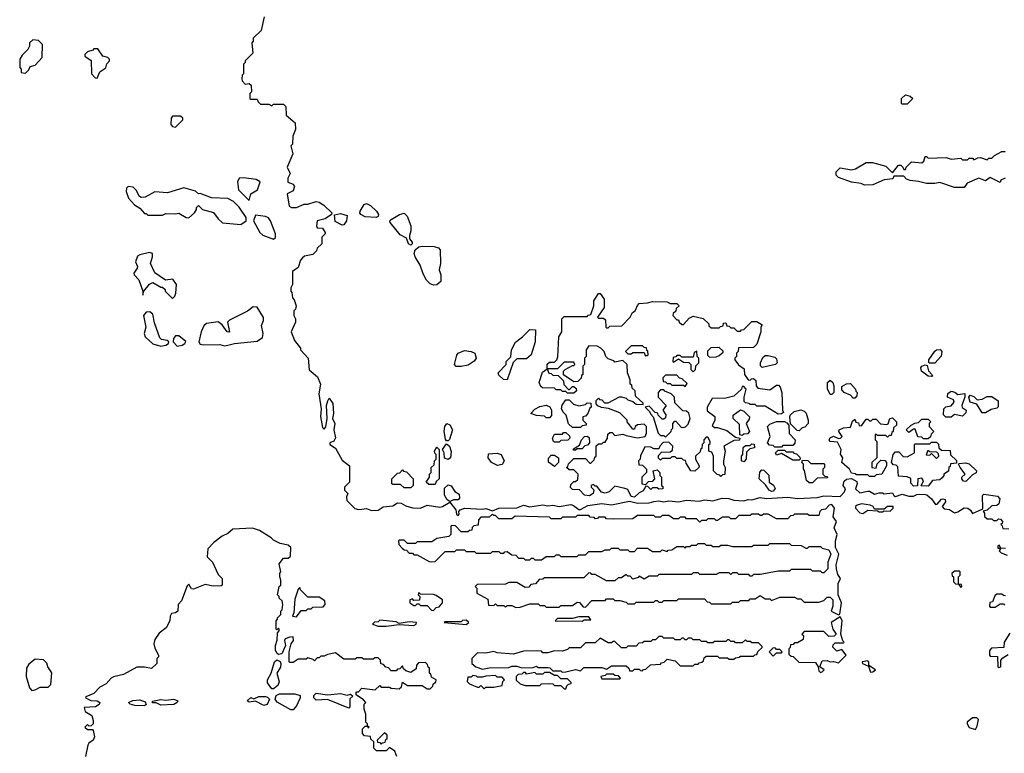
# Model space of a CAD drawing. Extents: x 2386423 to 2568864, y 578392 to 761999.
# Tile 283 of 454: x 2457910 to 2463941, y 735904 to 740397. Entities that reach past the tile are written whole.
import ezdxf

# ---------------------------------------------------------------- set-up
doc = ezdxf.new("R2010")
doc.units = 0

msp = doc.modelspace()

# ---------------------------------------------------------------- linework, layer by layer
at = {"layer": '0CON05XD'}
for points in [[(2459407.5, 740415), (2459388.3, 740331.7), (2459340, 740285), (2459340, 740265), (2459332.5, 740255), (2459337, 740193), (2459290, 740145), (2459290, 740135), (2459280, 740125), (2459280, 740065), (2459273, 740057), (2459270, 740035), (2459273, 740023), (2459291.7, 740001.7), (2459315, 740007.5), (2459327, 739997), (2459330, 739955), (2459320, 739945), (2459320, 739915), (2459325, 739910), (2459365, 739910), (2459370, 739895), (2459385, 739880), (2459435, 739880), (2459455, 739870), (2459465, 739880), (2459525, 739880), (2459540, 739865), (2459543, 739813), (2459597.5, 739765), (2459600, 739725), (2459582.5, 739685), (2459580, 739635), (2459570, 739625), (2459582.5, 739575), (2459547.5, 739495), (2459567.5, 739455), (2459553, 739427), (2459553, 739403), (2459585, 739390), (2459592.5, 739375), (2459585, 739350), (2459548.3, 739331.7), (2459560, 739255), (2459575, 739247.5), (2459605, 739247.5), (2459653, 739267), (2459675, 739267.5), (2459726.4, 739283.6), (2459745, 739280), (2459772.5, 739262.5), (2459821.2, 739215), (2459820, 739205), (2459781.7, 739178.3), (2459731.2, 739165), (2459727.5, 739135), (2459731.7, 739121.7), (2459765, 739120), (2459780, 739095), (2459780, 739085), (2459760, 739065), (2459760, 739025), (2459731.7, 738998.3), (2459728.3, 738981.7), (2459705, 738960), (2459655, 738950), (2459641.7, 738938.3), (2459630, 738925), (2459615, 738880), (2459580, 738855), (2459580, 738775), (2459570, 738755), (2459570, 738735), (2459577, 738727), (2459580, 738695), (2459591.7, 738681.7), (2459602.5, 738645), (2459600, 738625), (2459590, 738615), (2459590, 738585), (2459600, 738565), (2459600, 738545), (2459572.5, 738485), (2459593, 738433), (2459630, 738385), (2459630, 738375), (2459677.5, 738325), (2459683, 738253), (2459735, 738210), (2459752.5, 738165), (2459742.5, 738105), (2459757.5, 738015), (2459753, 737967), (2459765, 737900), (2459775, 737890), (2459785.9, 737904.1), (2459793.3, 737955), (2459790, 738035), (2459796.4, 738063.6), (2459805, 738080), (2459827.1, 738047.1), (2459832.5, 737985), (2459826.2, 737955), (2459840, 737925), (2459834, 737885), (2459843.9, 737836.1), (2459833.8, 737816.2), (2459810, 737805), (2459810, 737795), (2459845, 737772.5), (2459885, 737700), (2459930, 737665), (2459930, 737565), (2459900, 737535), (2459900, 737515), (2459920, 737495), (2459912.5, 737475), (2459913, 737453), (2459963, 737403), (2459985, 737396.7), (2460005, 737398.8), (2460033.9, 737403.9), (2460065, 737392), (2460106.1, 737393.9), (2460136.4, 737413.6), (2460195, 737420), (2460225, 737437.5), (2460247, 737437), (2460275, 737420), (2460315, 737407.5), (2460365, 737406.7), (2460406.1, 737423.9), (2460482.3, 737412.3), (2460500, 737415), (2460545, 737442.5), (2460582, 737395), (2460585, 737370), (2460595, 737360), (2460601.7, 737368.3), (2460600, 737385), (2460608, 737395), (2460633.5, 737406.5), (2460745, 737400), (2460765, 737404.3), (2460805, 737390), (2460843.7, 737406.3), (2460955, 737407.5), (2460995, 737423.3), (2461035, 737414.3), (2461115, 737426.9), (2461145, 737420), (2461175, 737424.4), (2461215, 737416), (2461285, 737427.8), (2461302.5, 737422.5), (2461335, 737397.5), (2461345, 737397.5), (2461388.8, 737421.2), (2461475, 737433.5), (2461535, 737426), (2461645, 737448.6), (2461695, 737436), (2461765, 737437.5), (2461795, 737445.7), (2461825, 737450), (2461855, 737444.3), (2461885, 737450.6), (2461945, 737444.4), (2461995, 737454.4), (2462071.7, 737448.3), (2462105, 737457.5), (2462155, 737450.8), (2462212.9, 737467.1), (2462254.3, 737464.3), (2462285, 737454), (2462345, 737451.2), (2462371.2, 737458.8), (2462395, 737456.2), (2462445, 737471.9), (2462485, 737464.3), (2462615, 737472.9), (2462675, 737465.8), (2462795, 737471.4), (2462835, 737481.9), (2462935, 737477.5), (2462962.5, 737505), (2462967.5, 737525), (2462953.3, 737545), (2462958.8, 737571.2), (2462975, 737583.3), (2463005, 737587.5), (2463038.3, 737568.3), (2463040, 737555), (2463030, 737525), (2463055, 737500), (2463105, 737510), (2463115, 737510), (2463145, 737491.2), (2463175, 737500), (2463195, 737500), (2463205, 737493.8), (2463255, 737500), (2463265, 737482.5), (2463275, 737477.5), (2463315, 737492.5), (2463355, 737480), (2463385, 737480), (2463405, 737490), (2463450.7, 737490.7), (2463466.7, 737486.7), (2463495, 737463.3), (2463518.3, 737428.3), (2463529.3, 737430.7), (2463555, 737460), (2463565, 737463.8), (2463579.3, 737459.3), (2463580, 737445)], [(2457945, 740070), (2457965, 740090), (2457975, 740110), (2458005, 740120), (2458047.5, 740165), (2458050, 740245), (2458025, 740270), (2457990, 740275), (2457970, 740255), (2457970, 740235), (2457960, 740215), (2457925, 740180), (2457910, 740155), (2457910, 740105), (2457920, 740095), (2457920, 740075), (2457945, 740070)], [(2458385, 740040), (2458401.7, 740078.3), (2458437, 740103), (2458443, 740127), (2458460, 740145), (2458460, 740155), (2458450, 740165), (2458420, 740175), (2458388.3, 740218.3), (2458365, 740220), (2458358.3, 740211.7), (2458325, 740200), (2458310, 740185), (2458310, 740175), (2458347, 740147), (2458350, 740065), (2458371.7, 740041.7), (2458385, 740040)], [(2463345, 739880), (2463315, 739880), (2463310, 739885), (2463310, 739915), (2463335, 739937.5), (2463365, 739930), (2463380, 739915), (2463345, 739880)], [(2458865, 739740), (2458910, 739785), (2458910, 739795), (2458895, 739807.5), (2458845, 739807.5), (2458837.5, 739795), (2458836.7, 739755), (2458845, 739742.5), (2458865, 739740)], [(2463695, 739370), (2463635, 739370), (2463545, 739400), (2463515, 739393.3), (2463463.6, 739393.6), (2463415, 739407.5), (2463365, 739412.5), (2463341.7, 739421.7), (2463325, 739440), (2463265, 739440), (2463257, 739423), (2463205, 739416.7), (2463135, 739386.2), (2463085, 739383.3), (2463063.9, 739393.9), (2463005, 739403.3), (2462925, 739430), (2462910, 739445), (2462910, 739465), (2462935, 739490), (2463005, 739477.5), (2463030, 739485), (2463095, 739522.5), (2463133, 739523), (2463215, 739500), (2463255, 739460), (2463293, 739507), (2463307, 739507), (2463320, 739495), (2463325, 739480), (2463335, 739480), (2463340, 739495), (2463373, 739527), (2463435, 739520), (2463448.3, 739531.7), (2463455, 739560), (2463465, 739560), (2463475, 739550), (2463585, 739552.5), (2463615, 739542.5), (2463675, 739550), (2463685, 739540), (2463715, 739540), (2463725, 739550), (2463745, 739550), (2463755, 739540), (2463778.3, 739551.7), (2463795, 739552.5), (2463835, 739540), (2463845, 739550), (2463865, 739550), (2463880, 739565), (2463925, 739590), (2463945, 739590)], [(2459315, 739290), (2459325, 739330), (2459367.5, 739355), (2459382.5, 739405), (2459358.3, 739418.3), (2459281.7, 739428.3), (2459254.1, 739425.9), (2459243.8, 739405), (2459250, 739355), (2459315, 739290)], [(2463945, 739427.5), (2463920, 739415), (2463915, 739400), (2463855, 739430), (2463825, 739410), (2463785, 739426.7), (2463775, 739423.3), (2463713, 739397), (2463695, 739370)], [(2459265, 739142.5), (2459297.5, 739165), (2459297, 739187), (2459255, 739250), (2459220, 739285), (2459185, 739302.5), (2459085, 739306.2), (2459015, 739332.5), (2459005, 739330), (2458987, 739347), (2458915, 739367.5), (2458815, 739336.7), (2458737, 739343), (2458678.8, 739311.2), (2458655, 739308.8), (2458644, 739314), (2458624.1, 739354.1), (2458605, 739371.2), (2458575, 739376.2), (2458563.3, 739365), (2458561.2, 739345), (2458576.7, 739305), (2458614, 739264), (2458645, 739242.5), (2458675, 739210), (2458685, 739210), (2458695, 739200), (2458785, 739200), (2458805, 739210), (2458865, 739207.5), (2458885, 739212.5), (2458930, 739185), (2458945, 739183.3), (2458980, 739215), (2458992.5, 739235), (2458993, 739247), (2459005, 739260), (2459030, 739235), (2459097.5, 739217.5), (2459125, 739177.5), (2459153, 739153), (2459265, 739142.5)], [(2460094.2, 739185.8), (2460025, 739189.5), (2460000, 739205), (2459993.8, 739215), (2459995.8, 739225), (2460020, 739265), (2460035, 739272), (2460059.3, 739259.3), (2460095.8, 739225), (2460107.5, 739205), (2460105, 739191.2), (2460094.2, 739185.8)], [(2459465, 739053.3), (2459477, 739063), (2459476.2, 739085), (2459446.1, 739166.1), (2459433, 739183), (2459415, 739192.5), (2459355, 739200), (2459342.5, 739165), (2459380, 739095), (2459398.3, 739078.3), (2459465, 739053.3)], [(2459885, 739140), (2459841.3, 739161.3), (2459838.3, 739201.7), (2459875, 739209.5), (2459915, 739198), (2459911.8, 739165), (2459895, 739142), (2459885, 739140)], [(2460305, 739016.7), (2460291.2, 739025), (2460279.5, 739059.5), (2460239.6, 739079.6), (2460178.8, 739155), (2460177.5, 739165), (2460186.2, 739173.8), (2460236.1, 739203.9), (2460265, 739212.5), (2460283.6, 739193.6), (2460306.7, 739135), (2460306.7, 739105), (2460296.7, 739075), (2460297.5, 739055), (2460313.3, 739035), (2460313.3, 739025), (2460305, 739016.7)], [(2460445, 738771.1), (2460425, 738780), (2460401.9, 738801.9), (2460380.5, 738840.5), (2460363.5, 738895), (2460331.5, 738945), (2460326.7, 738965), (2460332.4, 738987.6), (2460355, 739006.2), (2460375, 739011.2), (2460448.3, 739008.3), (2460475, 739000), (2460485, 738987.5), (2460487.5, 738905), (2460478.8, 738865), (2460490, 738835), (2460489.2, 738795), (2460465, 738774.4), (2460445, 738771.1)], [(2458845, 738690), (2458860, 738705), (2458867, 738723), (2458870, 738775), (2458848.3, 738808.3), (2458803, 738803), (2458737, 738847), (2458711.2, 738905), (2458723.8, 738945), (2458722.5, 738965), (2458705, 738971.2), (2458645, 738957.1), (2458631.4, 738948.6), (2458618.6, 738915), (2458632.2, 738885), (2458630.5, 738875), (2458610, 738845), (2458610.8, 738835), (2458640.4, 738805), (2458663.3, 738735), (2458665, 738710), (2458670, 738735), (2458705, 738777.5), (2458725, 738787.5), (2458775, 738760), (2458785, 738760), (2458800, 738745), (2458800, 738735), (2458845, 738690)], [(2461675, 737473.8), (2461655, 737477.5), (2461635, 737520), (2461617, 737527), (2461555, 737540), (2461520, 737505), (2461495, 737497.5), (2461473.6, 737503.6), (2461445, 737540), (2461435, 737540), (2461425, 737550), (2461410, 737545), (2461410, 737535), (2461427.5, 737517.5), (2461422.5, 737495), (2461399.3, 737480.7), (2461370, 737485), (2461338.3, 737518.3), (2461295, 737520), (2461283, 737533), (2461285, 737550), (2461305, 737570), (2461315, 737570), (2461328.3, 737581.7), (2461330, 737615), (2461305, 737640), (2461275, 737640), (2461260, 737655), (2461268.3, 737661.7), (2461271.7, 737678.3), (2461305, 737710), (2461375, 737710), (2461401.7, 737681.7), (2461408.3, 737681.7), (2461428.3, 737701.7), (2461431.7, 737718.3), (2461440, 737725), (2461441.7, 737788.3), (2461455, 737800), (2461475, 737800), (2461485, 737810), (2461495, 737810), (2461510, 737835), (2461511.7, 737858.3), (2461525, 737870), (2461538.3, 737868.3), (2461555, 737850), (2461605, 737860), (2461625, 737850), (2461695, 737837.5), (2461740, 737845), (2461750, 737865), (2461750, 737905), (2461735, 737920), (2461693, 737917), (2461680, 737905), (2461675, 737890), (2461665, 737890), (2461630, 737935), (2461630, 737945), (2461585, 737990), (2461517, 738017), (2461473, 738023), (2461451.7, 738031.7), (2461440, 738045), (2461440, 738065), (2461455, 738080), (2461461.7, 738071.7), (2461475, 738070), (2461491.7, 738051.7), (2461515, 738050), (2461583, 738087), (2461595, 738087.5), (2461625, 738080), (2461635, 738070), (2461665, 738060), (2461685, 738042.5), (2461728.3, 738041.7), (2461728.3, 738048.3), (2461681.7, 738091.7), (2461680, 738125), (2461661.7, 738141.7), (2461658.3, 738158.3), (2461650, 738165), (2461648.3, 738191.7), (2461632.5, 738235), (2461630, 738285), (2461605, 738310), (2461555, 738300), (2461548.3, 738308.3), (2461515, 738320), (2461500, 738335), (2461490, 738365), (2461470, 738385), (2461447, 738397), (2461395, 738400), (2461380, 738375), (2461380, 738335), (2461370, 738325), (2461370, 738285), (2461360, 738275), (2461360, 738225), (2461351.7, 738218.3), (2461348.3, 738201.7), (2461328.3, 738181.7), (2461305, 738180), (2461241.7, 738221.7), (2461240, 738245), (2461250, 738255), (2461295, 738280), (2461305, 738280), (2461310, 738285), (2461305, 738300), (2461245, 738300), (2461205, 738260), (2461140, 738260), (2461141.7, 738288.3), (2461155, 738300), (2461185, 738300), (2461200, 738315), (2461207, 738333), (2461212.5, 738455), (2461230, 738485), (2461230, 738565), (2461245, 738580), (2461385, 738580), (2461391.7, 738588.3), (2461408.3, 738591.7), (2461427.5, 738645), (2461427.5, 738675), (2461455, 738720), (2461465, 738720), (2461490, 738685), (2461490, 738635), (2461450, 738575), (2461455, 738570), (2461485, 738570), (2461498.3, 738558.3), (2461500, 738515), (2461505, 738510), (2461515, 738510), (2461525, 738520), (2461598.3, 738521.7), (2461650, 738575), (2461662.5, 738605), (2461680, 738615), (2461693, 738647), (2461705, 738660), (2461755, 738662.5), (2461785, 738672.5), (2461875, 738670), (2461895, 738660), (2461935, 738660), (2461950, 738645), (2461931.7, 738628.3), (2461928.3, 738611.7), (2461911.7, 738598.3), (2461910, 738585), (2461935, 738560), (2461945, 738560), (2461950, 738545), (2461965, 738530), (2461975, 738530), (2462010.7, 738569.3), (2462035, 738582.5), (2462097, 738567), (2462130, 738535), (2462131.7, 738521.7), (2462145, 738510), (2462195, 738510), (2462201.7, 738518.3), (2462218.3, 738521.7), (2462221.7, 738538.3), (2462235, 738540), (2462241.7, 738521.7), (2462255, 738520), (2462265, 738510), (2462285, 738510), (2462305, 738490), (2462325, 738490), (2462331.7, 738498.3), (2462345, 738500), (2462395, 738550), (2462425, 738550), (2462458.3, 738528.3), (2462450, 738515), (2462450, 738485), (2462425, 738410), (2462405, 738390), (2462311.7, 738388.3), (2462310, 738365), (2462300, 738355), (2462300, 738335), (2462290, 738325), (2462290, 738315), (2462313.6, 738283.6), (2462348.3, 738258.3), (2462350, 738225), (2462371.7, 738191.7), (2462385, 738190), (2462391.7, 738198.3), (2462405, 738200), (2462418.3, 738188.3), (2462420, 738155), (2462431.7, 738141.7), (2462505, 738130), (2462545, 738160), (2462558.3, 738158.3), (2462567, 738147), (2462577.5, 738115), (2462582.5, 738005), (2462588.3, 737991.7), (2462577, 737983), (2462555, 737982.5), (2462475, 738030), (2462425, 738030), (2462415, 738040), (2462385, 738040), (2462377, 738047), (2462355, 738050), (2462348.3, 738058.3), (2462347.5, 738085), (2462360, 738135), (2462345, 738150), (2462335, 738150), (2462330, 738135), (2462285, 738092.5), (2462235, 738080), (2462151.7, 738078.3), (2462120, 738025), (2462121.7, 738001.7), (2462167, 737967), (2462167, 737943), (2462151.7, 737911.7), (2462165, 737900), (2462185, 737900), (2462241.7, 737881.7), (2462295, 737840), (2462320, 737835), (2462318.3, 737821.7), (2462285, 737820), (2462222.5, 737785), (2462230, 737755), (2462220, 737695), (2462220, 737675), (2462230, 737655), (2462228.3, 737611.7), (2462215, 737610), (2462205, 737600), (2462198.3, 737608.3), (2462181.7, 737611.7), (2462160, 737635), (2462160, 737725), (2462148.3, 737748.3), (2462130, 737755), (2462130, 737795), (2462138.3, 737801.7), (2462140, 737815), (2462125, 737840), (2462115, 737840), (2462100, 737825), (2462100, 737805), (2462090, 737795), (2462088.3, 737771.7), (2462080, 737765), (2462078.3, 737751.7), (2462050, 737725), (2462050, 737705), (2462072.5, 737665), (2462070, 737655), (2462045, 737632.5), (2462020, 737635), (2461991.7, 737681.7), (2461988.3, 737698.3), (2461975, 737700), (2461965, 737710), (2461935, 737710), (2461925, 737720), (2461905, 737720), (2461895, 737710), (2461845, 737710), (2461835, 737700), (2461821.7, 737711.7), (2461821.7, 737728.3), (2461841.7, 737748.3), (2461895, 737750), (2461908.3, 737761.7), (2461910, 737785), (2461885, 737810), (2461851.7, 737808.3), (2461830, 737785), (2461825, 737770), (2461795, 737770), (2461775, 737780), (2461738.3, 737781.7), (2461713, 737727), (2461710, 737705), (2461700, 737695), (2461701.7, 737671.7), (2461725, 737670), (2461750, 737645), (2461750, 737625), (2461720, 737595), (2461720, 737555), (2461745, 737550), (2461761.7, 737568.3), (2461788.3, 737571.7), (2461800, 737585), (2461790, 737635), (2461815, 737640), (2461830, 737625), (2461830, 737605), (2461840, 737595), (2461840, 737545), (2461848.3, 737538.3), (2461850, 737525), (2461825, 737522.5), (2461815, 737530), (2461785, 737530), (2461775, 737520), (2461758.3, 737538.3), (2461745, 737540), (2461728.3, 737511.7), (2461705, 737500), (2461675, 737473.8)], [(2459165, 738400.4), (2459185, 738403.8), (2459225, 738415.3), (2459365, 738427.9), (2459398.1, 738451.9), (2459401.5, 738475), (2459391.1, 738525), (2459403.1, 738555), (2459403.2, 738573.2), (2459365, 738636.7), (2459340.5, 738639.5), (2459305, 738612.5), (2459195, 738557.5), (2459183.3, 738545), (2459195, 738483.3), (2459180, 738485), (2459149.4, 738529.4), (2459125, 738546.2), (2459055, 738536.2), (2459037.7, 738522.3), (2459021.2, 738485), (2459008, 738425), (2459015, 738410), (2459035.6, 738405.6), (2459135, 738408.8), (2459165, 738400.4)], [(2458775, 738397.8), (2458805, 738403.5), (2458822, 738415), (2458824, 738425), (2458813.2, 738433.2), (2458779.3, 738439.3), (2458768.9, 738448.9), (2458735, 738540), (2458724.5, 738594.5), (2458707.5, 738607.5), (2458683.8, 738606.2), (2458667.5, 738585), (2458683.5, 738515), (2458673.1, 738475), (2458677.6, 738455), (2458725, 738412.2), (2458775, 738397.8)], [(2458875, 738398.5), (2458905, 738404.4), (2458921.2, 738415), (2458927.5, 738427.5), (2458885, 738462), (2458865, 738460.8), (2458851.9, 738445), (2458850, 738425), (2458875, 738398.5)], [(2460895, 738192.5), (2460873.6, 738193.6), (2460845, 738220), (2460840, 738235), (2460890, 738285), (2460890, 738305), (2460918.3, 738331.7), (2460922.5, 738375), (2460947, 738423), (2460990, 738455), (2461035, 738500), (2461068.3, 738498.3), (2461067.5, 738425), (2461042.5, 738345), (2461015, 738320), (2460955, 738320), (2460931.7, 738298.3), (2460895, 738192.5)], [(2461755, 738340), (2461760, 738345), (2461758.3, 738368.3), (2461751.7, 738371.7), (2461748.3, 738388.3), (2461735, 738390), (2461725, 738400), (2461655, 738400), (2461620, 738365), (2461635, 738350), (2461655, 738350), (2461665, 738360), (2461735, 738360), (2461741.7, 738341.7), (2461755, 738340)], [(2460583.6, 738273.6), (2460572.5, 738285), (2460587.5, 738342.5), (2460595.8, 738354.2), (2460635, 738372), (2460675, 738366.2), (2460697.5, 738355), (2460706.7, 738325), (2460693.9, 738306.1), (2460657.7, 738282.3), (2460615, 738273.8), (2460583.6, 738273.6)], [(2462035, 738240), (2462050, 738255), (2462051.7, 738278.3), (2462070, 738295), (2462070, 738325), (2462060, 738335), (2462058.3, 738368.3), (2462041.7, 738358.3), (2462035, 738330), (2461965, 738330), (2461955, 738340), (2461935, 738340), (2461928.3, 738331.7), (2461911.7, 738328.3), (2461910, 738305), (2461915, 738300), (2461945, 738320), (2461975, 738300), (2462008.3, 738298.3), (2462020, 738285), (2462020, 738255), (2462035, 738240)], [(2462135, 738330), (2462175, 738332.5), (2462195, 738340), (2462218.3, 738361.7), (2462218.3, 738368.3), (2462195, 738390), (2462143, 738387), (2462123, 738367), (2462123, 738343), (2462135, 738330)], [(2462458.3, 738268.3), (2462448.3, 738278.3), (2462447.5, 738295), (2462460.7, 738329.3), (2462475, 738340), (2462495, 738340), (2462535, 738330), (2462545, 738320), (2462550, 738295), (2462540, 738285), (2462485, 738272.5), (2462458.3, 738268.3)], [(2463483, 738293), (2463477.5, 738297.5), (2463478, 738315), (2463515, 738368.1), (2463525, 738375.6), (2463546.8, 738376.8), (2463558.8, 738365), (2463553.9, 738336.1), (2463515, 738293.3), (2463483, 738293)], [(2463495, 738212.5), (2463475, 738213.3), (2463434.2, 738244.2), (2463430, 738265), (2463434.5, 738275.5), (2463455, 738283.8), (2463468.8, 738278.8), (2463476.4, 738246.4), (2463497.5, 738225), (2463500, 738215), (2463495, 738212.5)], [(2461305, 738110), (2461265, 738110), (2461255, 738120), (2461235, 738120), (2461225, 738130), (2461195, 738130), (2461185, 738140), (2461113, 738143), (2461101.7, 738151.7), (2461092.5, 738175), (2461111.7, 738238.3), (2461140, 738260), (2461151.7, 738231.7), (2461165, 738230), (2461175, 738220), (2461208.3, 738218.3), (2461240, 738185), (2461243, 738163), (2461271.7, 738131.7), (2461278.3, 738131.7), (2461295, 738150), (2461305, 738150), (2461318.3, 738138.3), (2461320, 738125), (2461305, 738110)], [(2461985, 738150), (2461998.3, 738168.3), (2461968.3, 738198.3), (2461951.7, 738201.7), (2461935, 738220), (2461865, 738220), (2461850, 738205), (2461851.7, 738181.7), (2461865, 738180), (2461875, 738170), (2461895, 738170), (2461905, 738160), (2461975, 738160), (2461985, 738150)], [(2462885, 738102.5), (2462875, 738102.5), (2462857, 738137), (2462857.5, 738175), (2462875, 738190), (2462891.2, 738175), (2462895.8, 738155), (2462895.8, 738115), (2462885, 738102.5)], [(2463025, 738080), (2463015, 738080), (2462998.3, 738098.3), (2462960, 738115), (2462945, 738130), (2462945, 738150), (2462975, 738167.5), (2462998.3, 738168.3), (2463030, 738135), (2463031.7, 738121.7), (2463040, 738115), (2463037, 738093), (2463025, 738080)], [(2461865, 737840), (2461900, 737875), (2461901.7, 737888.3), (2461910, 737895), (2461910, 737925), (2461921.7, 737938.3), (2461928.3, 737938.3), (2461961.7, 737901.7), (2461975, 737900), (2461987, 737903), (2462005, 737920), (2462017.5, 737955), (2462008.3, 737988.3), (2461995, 738000), (2461971.7, 738001.7), (2461921.7, 738051.7), (2461920, 738085), (2461900, 738105), (2461861.7, 738121.7), (2461855, 738130), (2461835, 738130), (2461820, 738115), (2461820, 738085), (2461870, 738035), (2461850, 738005), (2461867, 737977), (2461865, 737960), (2461855, 737950), (2461845, 737950), (2461820, 737975), (2461818.3, 737988.3), (2461801.7, 737991.7), (2461765, 738030), (2461740, 738025), (2461768.3, 737998.3), (2461773, 737983), (2461790, 737965), (2461820, 737865), (2461835, 737850), (2461855, 737850), (2461865, 737840)], [(2463615, 737962.5), (2463583, 737963), (2463568.3, 737978.3), (2463570, 738015), (2463583, 738027), (2463615, 738033.3), (2463633.3, 738055), (2463629.3, 738069.3), (2463593.3, 738085), (2463595, 738107.5), (2463615, 738122.5), (2463637, 738117), (2463655, 738102.5), (2463698.3, 738108.3), (2463698.3, 738088.3), (2463680, 738035), (2463682.5, 738022.5), (2463707.5, 738005), (2463705, 737990), (2463685, 737970), (2463635, 737980), (2463615, 737962.5)], [(2463825, 737990), (2463805, 737990), (2463773, 738043), (2463732.5, 738055), (2463722.5, 738085), (2463731.7, 738098.3), (2463755, 738090), (2463775, 738070), (2463805, 738072.5), (2463835, 738090), (2463865, 738090), (2463902.5, 738062.5), (2463903.3, 738026.7), (2463895, 738017.5), (2463860.5, 738009.5), (2463825, 737990)], [(2461155, 737960), (2461135, 737960), (2461125, 737970), (2461075, 737972.5), (2461040, 737985), (2461065, 738012.5), (2461095, 738027.5), (2461135, 738037.5), (2461156.4, 738026.4), (2461167, 738007), (2461167, 737973), (2461155, 737960)], [(2461345, 737900), (2461295, 737900), (2461271.7, 737921.7), (2461257.5, 737975), (2461240.7, 737990.7), (2461227.5, 738015), (2461233, 738037), (2461255, 738070), (2461275, 738070), (2461303, 738043), (2461335, 738032.5), (2461375, 738040), (2461385, 738050), (2461408.3, 738048.3), (2461410, 738025), (2461401.7, 738018.3), (2461390, 737985), (2461375, 737970), (2461360, 737965), (2461360, 737945), (2461380, 737925), (2461380, 737915), (2461355, 737910), (2461345, 737900)], [(2462335, 737850), (2462320, 737855), (2462318.3, 737918.3), (2462280, 737955), (2462280, 737975), (2462325, 738007.5), (2462345, 738000), (2462380, 737965), (2462378.3, 737951.7), (2462360, 737925), (2462380, 737875), (2462368.3, 737861.7), (2462345, 737860), (2462335, 737850)], [(2462685, 737880), (2462671.7, 737881.7), (2462631.7, 737921.7), (2462627.5, 737965), (2462630, 737975), (2462653, 737997), (2462695, 738007.5), (2462715, 738000), (2462727, 737987), (2462740, 737945), (2462740, 737925), (2462718.3, 737901.7), (2462703, 737897), (2462685, 737880)], [(2460535, 737817.5), (2460525, 737817.5), (2460518.3, 737828.3), (2460510, 737875), (2460513.8, 737905), (2460526.4, 737923.6), (2460545, 737916.7), (2460560, 737885), (2460543.3, 737826.7), (2460535, 737817.5)], [(2462575, 737780), (2462535, 737780), (2462525, 737790), (2462501.7, 737791.7), (2462490, 737805), (2462507.5, 737845), (2462490, 737905), (2462505, 737920), (2462545, 737937.5), (2462595, 737937.5), (2462608.3, 737928.3), (2462620, 737915), (2462623, 737863), (2462660, 737825), (2462657, 737803), (2462645, 737790), (2462585, 737790), (2462575, 737780)], [(2463145, 737600), (2463115, 737600), (2463105, 737610), (2463035, 737610), (2463027, 737617), (2463005, 737620), (2462992.5, 737645), (2462946.2, 737685), (2462951.2, 737715), (2462937, 737737), (2462941.2, 737765), (2462920, 737810), (2462873.3, 737813.3), (2462867.5, 737825), (2462873.9, 737836.1), (2462893.9, 737846.1), (2462925, 737832.5), (2462937.5, 737835), (2462946.7, 737845), (2462926.7, 737875), (2462930, 737885), (2462955, 737898.8), (2462998.3, 737901.7), (2463011.7, 737938.3), (2463025, 737950), (2463031.7, 737931.7), (2463048.3, 737928.3), (2463051.7, 737911.7), (2463065, 737910), (2463095, 737950), (2463105, 737950), (2463115, 737940), (2463125, 737940), (2463135, 737950), (2463155, 737950), (2463182.5, 737922.5), (2463221.7, 737918.3), (2463228.3, 737921.7), (2463240, 737955), (2463255, 737960), (2463280, 737935), (2463280, 737915), (2463261.7, 737898.3), (2463260, 737875), (2463251.7, 737868.3), (2463248.3, 737851.7), (2463235, 737850), (2463225, 737840), (2463215, 737850), (2463165, 737850), (2463155, 737860), (2463150, 737855), (2463150, 737825), (2463160, 737815), (2463160, 737715), (2463130, 737685), (2463130, 737655), (2463155, 737650), (2463161.7, 737678.3), (2463185, 737700), (2463208.3, 737698.3), (2463220, 737685), (2463220, 737665), (2463190, 737615), (2463155, 737610), (2463145, 737600)], [(2463475, 737830), (2463445, 737830), (2463435, 737840), (2463411.7, 737841.7), (2463395, 737890), (2463385, 737890), (2463355, 737870), (2463340, 737885), (2463370, 737915), (2463393, 737927), (2463415, 737930), (2463435, 737950), (2463475, 737950), (2463490, 737935), (2463480, 737925), (2463480, 737905), (2463510, 737875), (2463491.7, 737858.3), (2463488.3, 737841.7), (2463475, 737830)], [(2461215, 737810), (2461185, 737810), (2461180, 737815), (2461172.5, 737835), (2461185, 737860), (2461235, 737860), (2461241.7, 737868.3), (2461255, 737870), (2461278.3, 737848.3), (2461280, 737835), (2461268.3, 737821.7), (2461225, 737820), (2461215, 737810)], [(2460535, 737703.3), (2460511.7, 737711.7), (2460510, 737745), (2460500, 737765), (2460525, 737800), (2460543.3, 737785), (2460553, 737753), (2460548.8, 737715), (2460535, 737703.3)], [(2461315, 737760), (2461301.7, 737761.7), (2461301.7, 737768.3), (2461338.3, 737791.7), (2461350, 737825), (2461370, 737845), (2461385, 737847.5), (2461398.3, 737838.3), (2461400, 737805), (2461388.3, 737791.7), (2461371.7, 737788.3), (2461355, 737770), (2461325, 737770), (2461315, 737760)], [(2462345, 737690), (2462330, 737695), (2462330, 737725), (2462340, 737735), (2462341.7, 737778.3), (2462355, 737790), (2462385, 737790), (2462395, 737800), (2462408.3, 737798.3), (2462410, 737775), (2462381.7, 737768.3), (2462361.7, 737748.3), (2462360, 737705), (2462345, 737690)], [(2463475, 737540), (2463431.7, 737541.7), (2463446.7, 737573.3), (2463435, 737590), (2463410, 737585), (2463408.3, 737541.7), (2463385, 737540), (2463368.3, 737558.3), (2463368.3, 737588.3), (2463345, 737597.5), (2463291.7, 737601.7), (2463288.3, 737658.3), (2463278.3, 737668.3), (2463261.7, 737671.7), (2463250, 737685), (2463260, 737735), (2463275, 737750), (2463295, 737750), (2463321.7, 737721.7), (2463345, 737720), (2463390, 737745), (2463390, 737795), (2463395, 737800), (2463485, 737800), (2463495, 737810), (2463525, 737810), (2463538.3, 737798.3), (2463540, 737775), (2463555, 737760), (2463608.3, 737758.3), (2463611.7, 737731.7), (2463648.3, 737698.3), (2463648.3, 737681.7), (2463611.7, 737678.3), (2463608.3, 737661.7), (2463600, 737655), (2463598.3, 737631.7), (2463570, 737615), (2463570, 737605), (2463559.3, 737590.7), (2463545, 737580), (2463500, 737575), (2463475, 737540)], [(2460455, 737550), (2460415, 737550), (2460400, 737565), (2460420, 737595), (2460420, 737615), (2460430, 737625), (2460430, 737655), (2460448.3, 737671.7), (2460450, 737695), (2460460, 737705), (2460460, 737735), (2460451.7, 737741.7), (2460450, 737755), (2460465, 737780), (2460480, 737765), (2460480, 737585), (2460461.7, 737568.3), (2460455, 737550)], [(2460837, 737667), (2460800, 737685), (2460780, 737715), (2460781.7, 737738.3), (2460835, 737742.5), (2460860, 737735), (2460876.7, 737695), (2460865, 737672.5), (2460837, 737667)], [(2462685, 737700), (2462645, 737700), (2462575, 737740), (2462545, 737730), (2462540, 737745), (2462555, 737760), (2462595, 737760), (2462605, 737750), (2462645, 737750), (2462651.7, 737741.7), (2462668.3, 737738.3), (2462688.3, 737718.3), (2462690, 737705), (2462685, 737700)], [(2463525, 737710), (2463540, 737725), (2463538.3, 737738.3), (2463528.3, 737748.3), (2463485, 737750), (2463471.7, 737758.3), (2463461.7, 737731.7), (2463485, 737730), (2463495, 737740), (2463525, 737710)], [(2461185, 737660), (2461148.3, 737688.3), (2461148.3, 737711.7), (2461165, 737730), (2461185, 737730), (2461210, 737715), (2461210, 737685), (2461185, 737660)], [(2462765, 737560), (2462745, 737560), (2462730, 737575), (2462717, 737637), (2462710, 737645), (2462710, 737675), (2462700, 737685), (2462705, 737700), (2462737, 737697), (2462755, 737680), (2462835, 737680), (2462840, 737675), (2462840, 737655), (2462830, 737645), (2462830, 737615), (2462841.7, 737601.7), (2462855, 737600), (2462858.3, 737591.7), (2462795, 737590), (2462765, 737560)], [(2463705, 737570), (2463691.7, 737571.7), (2463680, 737585), (2463680, 737595), (2463700, 737615), (2463670, 737655), (2463660, 737675), (2463665, 737680), (2463703, 737683), (2463725, 737677.5), (2463770, 737635), (2463768.3, 737621.7), (2463745, 737610), (2463705, 737570)], [(2460305, 737530), (2460265, 737530), (2460241.7, 737551.7), (2460195, 737550), (2460190, 737555), (2460190, 737585), (2460225, 737620), (2460238.3, 737621.7), (2460255, 737640), (2460261.7, 737631.7), (2460278.3, 737628.3), (2460320, 737585), (2460320, 737545), (2460305, 737530)], [(2462515, 737507.5), (2462500, 737515), (2462478.3, 737548.3), (2462440, 737585), (2462443, 737627), (2462455, 737640), (2462468.3, 737638.3), (2462498.3, 737608.3), (2462500, 737565), (2462526.4, 737546.4), (2462537, 737527), (2462525, 737510), (2462515, 737507.5)], [(2460545, 737446.7), (2460527.5, 737457.5), (2460511.2, 737485), (2460512, 737528), (2460535, 737548.8), (2460553, 737543), (2460575, 737508.8), (2460601.7, 737491.7), (2460603, 737467), (2460595, 737457.5), (2460566.2, 737456.2), (2460555, 737450), (2460545, 737446.7)], [(2463580, 737445), (2463560, 737415), (2463572.5, 737402.5), (2463605, 737397.5), (2463635, 737377.5), (2463657, 737383), (2463695, 737407.5), (2463716.4, 737406.4), (2463733, 737393), (2463745, 737372.5), (2463808.3, 737401.7), (2463806.7, 737483.3), (2463815, 737492.5), (2463899.4, 737479.4), (2463913.1, 737463.1), (2463907.5, 737432.5), (2463895, 737421.2), (2463865, 737420), (2463835, 737392.5), (2463811.7, 737388.3), (2463820, 737375), (2463820, 737355), (2463835, 737340), (2463865, 737340), (2463875, 737330), (2463895, 737330), (2463905, 737340), (2463918.3, 737338.3), (2463930, 737325), (2463928.3, 737311.7), (2463920, 737305), (2463928.3, 737298.3), (2463931.7, 737281.7), (2463968.3, 737278.3)], [(2463075, 737372.5), (2463105, 737392.5), (2463165, 737390), (2463175, 737382.5), (2463195, 737382.5), (2463205, 737390), (2463241.7, 737388.3), (2463260, 737405), (2463260, 737415), (2463225, 737416.7), (2463205, 737400), (2463145, 737400), (2463137.5, 737415), (2463120, 737425), (2463065, 737433.3), (2463040, 737425), (2463030, 737415), (2463030, 737405), (2463055, 737377.5), (2463075, 737372.5)], [(2462925, 736752.5), (2462932.5, 736757.5), (2462942.5, 736825), (2462922.5, 736875), (2462923.3, 736945), (2462937.5, 736975), (2462920.5, 737000.5), (2462913.3, 737035), (2462911.7, 737058.3), (2462926.2, 737125), (2462907.5, 737165), (2462906, 737205), (2462916.4, 737243.6), (2462898.8, 737285), (2462912.5, 737325), (2462892.5, 737352.5), (2462900, 737405), (2462885, 737428.8), (2462867.5, 737425), (2462845, 737400), (2462820, 737395), (2462810, 737385), (2462805, 737360), (2462745, 737360), (2462735, 737370), (2462655, 737370), (2462648.3, 737361.7), (2462631.7, 737358.3), (2462615, 737340), (2462545, 737340), (2462495, 737370), (2462465, 737370), (2462455, 737360), (2462445, 737360), (2462435, 737370), (2462395, 737370), (2462385, 737360), (2462315, 737360), (2462295, 737340), (2462265, 737340), (2462255, 737350), (2462215, 737350), (2462185, 737330), (2462175, 737330), (2462165, 737340), (2462125, 737340), (2462115, 737330), (2462085, 737330), (2462075, 737320), (2462055, 737340), (2461995, 737340), (2461985, 737350), (2461955, 737350), (2461945, 737340), (2461915, 737340), (2461885, 737360), (2461845, 737360), (2461835, 737350), (2461805, 737350), (2461795, 737360), (2461695, 737360), (2461665, 737340), (2461545, 737337.5), (2461505, 737340), (2461495, 737350), (2461455, 737350), (2461448.3, 737341.7), (2461435, 737340), (2461428.3, 737348.3), (2461405, 737350), (2461395, 737360), (2461325, 737360), (2461315, 737350), (2461235, 737350), (2461225, 737340), (2461165, 737340), (2461155, 737350), (2460945, 737357.5), (2460925, 737340), (2460845, 737340), (2460825, 737360), (2460815, 737360), (2460805, 737370), (2460785, 737350), (2460735, 737350), (2460720, 737335), (2460718.3, 737301.7), (2460691.7, 737298.3), (2460681.7, 737288.3), (2460678.3, 737271.7), (2460665, 737270), (2460655, 737260), (2460615, 737260), (2460578.3, 737298.3), (2460555, 737300), (2460550, 737295), (2460550, 737245), (2460538.3, 737231.7), (2460465, 737220), (2460435, 737200), (2460345, 737200), (2460335, 737190), (2460285, 737190), (2460265, 737210), (2460235, 737210), (2460230, 737205), (2460233, 737183), (2460251.7, 737161.7), (2460265, 737150), (2460278.3, 737148.3), (2460295, 737130), (2460315, 737130), (2460325, 737120), (2460345, 737120), (2460418.3, 737078.3), (2460435, 737077.5), (2460455, 737080), (2460515, 737140), (2460575, 737140), (2460585, 737150), (2460635, 737150), (2460645, 737140), (2460695, 737140), (2460705, 737130), (2460795, 737130), (2460805, 737140), (2460845, 737140), (2460855, 737130), (2460875, 737130), (2460881.7, 737138.3), (2460895, 737140), (2460925, 737120), (2460948.3, 737118.3), (2460965, 737100), (2460995, 737100), (2461005, 737090), (2461035, 737090), (2461045, 737100), (2461055, 737100), (2461065, 737090), (2461105, 737090), (2461135, 737110), (2461185, 737110), (2461195, 737120), (2461215, 737120), (2461225, 737110), (2461325, 737110), (2461335, 737120), (2461375, 737120), (2461395, 737140), (2461475, 737140), (2461495, 737150), (2461525, 737150), (2461535, 737160), (2461575, 737160), (2461585, 737150), (2461635, 737150), (2461645, 737140), (2461675, 737140), (2461695, 737160), (2461755, 737160), (2461785, 737140), (2461835, 737140), (2461845, 737150), (2461875, 737140), (2461881.7, 737148.3), (2461905, 737150), (2461935, 737170), (2461975, 737170), (2461985, 737160), (2461995, 737170), (2462015, 737170), (2462025, 737180), (2462055, 737180), (2462065, 737190), (2462105, 737190), (2462115, 737180), (2462145, 737180), (2462155, 737170), (2462195, 737170), (2462205, 737180), (2462245, 737180), (2462275, 737170), (2462395, 737170), (2462405, 737180), (2462495, 737180), (2462505, 737190), (2462625, 737190), (2462635, 737180), (2462697, 737177), (2462725, 737160), (2462735, 737160), (2462745, 737170), (2462815, 737170), (2462825, 737160), (2462865, 737150), (2462877.5, 737125), (2462860, 737075), (2462860, 737035), (2462835, 737010), (2462825, 737010), (2462815, 737020), (2462765, 737020), (2462755, 737030), (2462635, 737030), (2462625, 737020), (2462555, 737020), (2462445, 737000), (2462405, 737000), (2462395, 736990), (2462385, 736990), (2462375, 737000), (2462315, 737000), (2462305, 737010), (2462275, 737010), (2462265, 737000), (2462255, 737010), (2462195, 737010), (2462175, 737000), (2462075, 737000), (2462065, 737010), (2462035, 737010), (2462025, 737000), (2461825, 737000), (2461815, 736990), (2461765, 736990), (2461735, 736970), (2461705, 736990), (2461698.3, 736981.7), (2461665, 736970), (2461648.3, 736988.3), (2461635, 736990), (2461625, 737000), (2461595, 736980), (2461575, 736980), (2461555, 736960), (2461505, 736960), (2461435, 737000), (2461415, 737000), (2461408.3, 737008.3), (2461395, 737010), (2461365, 736980), (2461125, 736980), (2461115, 736970), (2461091.7, 736968.3), (2461068.3, 736941.7), (2461041.7, 736938.3), (2461028.3, 736921.7), (2461005, 736920), (2460955, 736950), (2460905, 736950), (2460885, 736940), (2460711.7, 736938.3), (2460700, 736925), (2460710, 736915), (2460710, 736885), (2460778.3, 736848.3), (2460781.7, 736811.7), (2460815, 736810), (2460825, 736820), (2460835, 736810), (2460875, 736810), (2460885, 736800), (2460895, 736810), (2460925, 736810), (2460948.3, 736798.3), (2460975, 736800), (2461035, 736820), (2461085, 736820), (2461095, 736810), (2461125, 736810), (2461135, 736800), (2461215, 736800), (2461225, 736810), (2461295, 736810), (2461325, 736830), (2461338.3, 736828.3), (2461361.7, 736801.7), (2461375, 736800), (2461415, 736840), (2461495, 736840), (2461505, 736850), (2461545, 736850), (2461555, 736840), (2461585, 736840), (2461625, 736830), (2461635, 736820), (2461675, 736820), (2461685, 736830), (2461795, 736830), (2461805, 736840), (2461815, 736840), (2461825, 736830), (2461845, 736830), (2461855, 736840), (2461935, 736840), (2461945, 736850), (2462105, 736850), (2462121.7, 736831.7), (2462135, 736830), (2462145, 736820), (2462265, 736820), (2462275, 736830), (2462315, 736830), (2462325, 736840), (2462375, 736840), (2462385, 736850), (2462415, 736850), (2462445, 736870), (2462475, 736850), (2462505, 736850), (2462515, 736840), (2462565, 736860), (2462655, 736860), (2462675, 736850), (2462695, 736850), (2462715, 736830), (2462805, 736830), (2462835, 736840), (2462855, 736860), (2462875, 736860), (2462890, 736845), (2462890, 736805), (2462880, 736775), (2462925, 736752.5)], [(2460220, 735885), (2460208.3, 735918.3), (2460175, 735940), (2460155, 735920), (2460095, 735920), (2460080, 735935), (2460080, 735975), (2460061.7, 735991.7), (2460058.3, 736008.3), (2460021.7, 736011.7), (2460010, 736025), (2460010, 736055), (2460025, 736070), (2460040, 736070), (2460045, 736060), (2460050, 736065), (2460040, 736070), (2460040, 736085), (2460030, 736095), (2460030, 736145), (2460020, 736175), (2460020, 736205), (2460030, 736215), (2460015, 736232.5), (2459971.7, 736261.7), (2459970, 736275), (2459975, 736280), (2459985, 736280), (2460005, 736302.5), (2460086.4, 736293.6), (2460115, 736320), (2460125, 736310), (2460175, 736310), (2460185, 736303.3), (2460235, 736300), (2460248.3, 736311.7), (2460255, 736340), (2460285, 736320), (2460375, 736320), (2460405, 736300), (2460425, 736300), (2460440, 736315), (2460441.7, 736328.3), (2460458.3, 736341.7), (2460460, 736355), (2460431.7, 736371.7), (2460428.3, 736388.3), (2460420, 736395), (2460420, 736425), (2460411.7, 736431.7), (2460408.3, 736448.3), (2460395, 736460), (2460351.7, 736458.3), (2460340, 736445), (2460338.3, 736421.7), (2460305, 736400), (2460275, 736410), (2460261.7, 736421.7), (2460255, 736440), (2460238.3, 736421.7), (2460225, 736420), (2460215, 736410), (2460185, 736410), (2460168.3, 736428.3), (2460151.7, 736431.7), (2460138.3, 736448.3), (2460121.7, 736451.7), (2460120, 736475), (2460105, 736490), (2460085, 736490), (2460075, 736480), (2460015, 736480), (2460005, 736490), (2459975, 736490), (2459965, 736480), (2459895, 736480), (2459845, 736520), (2459795, 736510), (2459775, 736500), (2459755, 736500), (2459745, 736490), (2459731.7, 736488.3), (2459715, 736470), (2459708.3, 736478.3), (2459675, 736490), (2459665, 736480), (2459615, 736480), (2459585, 736460), (2459565, 736460), (2459560, 736465), (2459560, 736525), (2459572.5, 736575), (2459587.5, 736595), (2459585, 736617.5), (2459565, 736616.7), (2459536.7, 736605), (2459531.2, 736595), (2459537.5, 736565), (2459516.2, 736513.8), (2459495, 736510), (2459487.5, 736515), (2459476.7, 736535), (2459476, 736565), (2459486.7, 736596.7), (2459488.3, 736641.7), (2459500, 736655), (2459500, 736665), (2459495, 736670), (2459485, 736660), (2459480, 736665), (2459480, 736715), (2459490, 736725), (2459490, 736735), (2459510, 736755), (2459510, 736775), (2459517, 736783), (2459522.5, 736815), (2459518.3, 736838.3), (2459500, 736855), (2459500, 736865), (2459490, 736875), (2459500, 736925), (2459510, 736935), (2459510, 736965), (2459502.5, 736985), (2459503, 737007), (2459510, 737015), (2459500, 737065), (2459525, 737100), (2459555, 737100), (2459568.3, 737111.7), (2459570, 737165), (2459555, 737180), (2459505, 737190), (2459465, 737210), (2459450, 737225), (2459378.3, 737268.3), (2459335, 737282.5), (2459215, 737277.5), (2459185, 737250), (2459150, 737235), (2459100, 737195), (2459063, 737157), (2459058.3, 737108.3), (2459090, 737075), (2459125, 737000), (2459150, 736975), (2459150, 736935), (2459145, 736930), (2459095, 736927.5), (2459045, 736937.5), (2458975, 736910), (2458961.7, 736911.7), (2458945, 736940), (2458935, 736930), (2458901.7, 736838.3), (2458880, 736815), (2458878.6, 736775), (2458865, 736763.8), (2458840, 736760), (2458832.5, 736745), (2458830, 736715), (2458807, 736673), (2458765, 736640), (2458738.3, 736601.7), (2458732.5, 736575), (2458738.3, 736548.3), (2458760, 736505), (2458760, 736495), (2458750, 736485), (2458750, 736455), (2458717, 736423), (2458675, 736432.5), (2458628.3, 736431.7), (2458545, 736387.5), (2458485, 736372.5), (2458470, 736365), (2458439.3, 736330.7), (2458400.7, 736309.3), (2458365, 736270), (2458315, 736250), (2458313.3, 736243.3), (2458345, 736228.8), (2458385, 736226), (2458400, 736215), (2458397, 736203), (2458375, 736188.6), (2458304, 736185), (2458310.7, 736160.7), (2458352.5, 736135), (2458360, 736105)], [(2463948.3, 737158.3), (2463920, 737160), (2463908.3, 737178.3), (2463900, 737175), (2463901.7, 737161.7), (2463920, 737160), (2463910, 737145), (2463921.7, 737131.7), (2463958.3, 737118.3)], [(2463675, 736920), (2463680, 736925), (2463678.3, 736938.3), (2463660, 736940), (2463660, 736985), (2463670, 736995), (2463670, 737015), (2463665, 737020), (2463635, 737020), (2463620, 737005), (2463621.7, 736991.7), (2463630, 736985), (2463630, 736955), (2463641.7, 736941.7), (2463660, 736940), (2463675, 736920)], [(2459605, 736740), (2459635, 736780), (2459665, 736780), (2459675, 736790), (2459695, 736790), (2459705, 736800), (2459768.3, 736801.7), (2459780, 736815), (2459778.3, 736838.3), (2459745, 736860), (2459675, 736860), (2459630, 736905), (2459625, 736920), (2459615, 736910), (2459595, 736847.5), (2459590, 736765), (2459580, 736745), (2459605, 736740)], [(2460445, 736780), (2460461.7, 736798.3), (2460478.3, 736801.7), (2460500, 736825), (2460500, 736845), (2460461.7, 736871.7), (2460445, 736877.5), (2460365, 736880), (2460355, 736890), (2460350, 736875), (2460360, 736865), (2460358.3, 736841.7), (2460325, 736840), (2460315, 736850), (2460300, 736845), (2460300, 736825), (2460325, 736810), (2460335, 736810), (2460345, 736820), (2460355, 736820), (2460365, 736810), (2460405, 736810), (2460431.7, 736781.7), (2460445, 736780)], [(2463948.3, 736868.3), (2463935, 736870), (2463925, 736880), (2463895, 736880), (2463881.7, 736868.3), (2463868.3, 736831.7), (2463851.7, 736828.3), (2463850, 736805), (2463855, 736800), (2463885, 736800), (2463915, 736820), (2463935, 736820), (2463941.7, 736811.7)], [(2460155, 736682.5), (2460235, 736693.3), (2460325, 736687.5), (2460337.5, 736695), (2460340, 736705), (2460295, 736710), (2460235, 736700), (2460215, 736710), (2460115, 736720), (2460105, 736710), (2460083, 736707), (2460070, 736695), (2460105, 736682.5), (2460155, 736682.5)], [(2460645, 736693.8), (2460660, 736705), (2460645, 736720), (2460623, 736717), (2460615, 736710), (2460515, 736710), (2460510, 736705), (2460645, 736693.8)], [(2461355, 736713.8), (2461368.3, 736721.7), (2461408.3, 736721.7), (2461395, 736740), (2461335, 736740), (2461295, 736730), (2461205, 736730), (2461190, 736715), (2461355, 736713.8)], [(2462815, 736400), (2462825, 736402.5), (2462837.5, 736415), (2462810, 736435), (2462825, 736470), (2462855, 736472.5), (2462873.6, 736463.6), (2462895, 736466.7), (2462925, 736457.5), (2462972.5, 736505), (2462945, 736540), (2462915, 736530), (2462890, 736555), (2462891.7, 736568.3), (2462905, 736580), (2462955, 736580), (2462960, 736585), (2462952.5, 736592.5), (2462940, 736635), (2462947.5, 736717.5), (2462935, 736740), (2462880, 736705), (2462890, 736665), (2462910, 736635), (2462898.3, 736621.7), (2462865, 736620), (2462835, 736650), (2462715, 736650), (2462700, 736635), (2462710, 736625), (2462708.3, 736601.7), (2462675, 736580), (2462655, 736580), (2462648.3, 736571.7), (2462631.7, 736568.3), (2462628.3, 736551.7), (2462620, 736545), (2462621.7, 736511.7), (2462635, 736500), (2462648.3, 736498.3), (2462681.7, 736461.7), (2462785, 736460), (2462800, 736435), (2462805, 736410), (2462815, 736400)], [(2461231.7, 736401.7), (2461255, 736402.5), (2461315, 736417.5), (2461345, 736410), (2461365, 736430), (2461475, 736430), (2461505, 736420), (2461535, 736440), (2461625, 736440), (2461640, 736425), (2461645, 736410), (2461665, 736410), (2461675, 736420), (2461705, 736420), (2461711.7, 736411.7), (2461725, 736410), (2461731.7, 736418.3), (2461745, 736420), (2461773, 736447), (2461835, 736450), (2461841.7, 736458.3), (2461858.3, 736461.7), (2461875, 736480), (2461925, 736470), (2461955, 736440), (2462035, 736440), (2462045, 736450), (2462065, 736450), (2462071.7, 736458.3), (2462088.3, 736461.7), (2462098.3, 736471.7), (2462101.7, 736488.3), (2462115, 736500), (2462185, 736500), (2462195, 736490), (2462245, 736490), (2462255, 736480), (2462285, 736480), (2462295, 736490), (2462317, 736493), (2462325, 736500), (2462405, 736500), (2462411.7, 736508.3), (2462425, 736510), (2462431.7, 736528.3), (2462458.3, 736551.7), (2462458.3, 736558.3), (2462435, 736580), (2462395, 736580), (2462388.3, 736588.3), (2462365, 736590), (2462355, 736600), (2462335, 736580), (2462295, 736580), (2462288.3, 736588.3), (2462265, 736590), (2462255, 736600), (2462245, 736600), (2462235, 736590), (2462165, 736590), (2462155, 736580), (2462125, 736580), (2462115, 736590), (2462085, 736590), (2462075, 736600), (2462035, 736600), (2462025, 736610), (2462005, 736610), (2461995, 736600), (2461985, 736600), (2461975, 736610), (2461965, 736610), (2461955, 736600), (2461925, 736600), (2461915, 736610), (2461855, 736610), (2461845, 736620), (2461825, 736620), (2461805, 736600), (2461785, 736600), (2461775, 736590), (2461735, 736590), (2461725, 736580), (2461701.7, 736578.3), (2461685, 736560), (2461635, 736560), (2461625, 736550), (2461595, 736550), (2461555, 736590), (2461545, 736590), (2461535, 736580), (2461515, 736580), (2461465, 736610), (2461435, 736580), (2461375, 736580), (2461345, 736550), (2461275, 736550), (2461265, 736540), (2461235, 736530), (2461185, 736532.5), (2461145, 736520), (2461115, 736520), (2461105, 736530), (2461075, 736532.5), (2460995, 736530), (2460935, 736512.5), (2460835, 736520), (2460815, 736527.5), (2460765, 736517.5), (2460715, 736520), (2460680, 736485), (2460680, 736455), (2460703, 736433), (2460745, 736420), (2460785, 736427.5), (2460905, 736430), (2460925, 736437.5), (2460955, 736437.5), (2460985, 736427.5), (2461055, 736430), (2461075, 736437.5), (2461085, 736430), (2461145, 736430), (2461157, 736427), (2461175, 736410), (2461225, 736410), (2461231.7, 736401.7)], [(2463975, 736640), (2463940, 736585), (2463938.3, 736551.7), (2463861.7, 736548.3), (2463850, 736535), (2463850, 736505), (2463855, 736500), (2463898.3, 736498.3), (2463900, 736435), (2463905, 736430), (2463920, 736435), (2463920, 736475), (2463931.7, 736488.3), (2463965, 736510)], [(2462525, 736500), (2462545, 736520), (2462575, 736520), (2462580, 736525), (2462565, 736540), (2462545, 736540), (2462538.3, 736548.3), (2462525, 736550), (2462500, 736525), (2462525, 736500)], [(2457985, 736290), (2458005, 736292.5), (2458035, 736310), (2458085, 736310), (2458100, 736325), (2458107, 736397), (2458083, 736433), (2458077, 736457), (2458055, 736477.5), (2458005, 736480), (2457965, 736450), (2457952.5, 736425), (2457950, 736375), (2457970, 736305), (2457985, 736290)], [(2459465, 736298.8), (2459455, 736300), (2459427.5, 736335), (2459427.5, 736355), (2459451.2, 736395), (2459470, 736465), (2459485, 736476.2), (2459505.8, 736465.8), (2459510, 736455), (2459507.1, 736432.9), (2459484, 736395), (2459498.8, 736341.2), (2459490.5, 736319.5), (2459465, 736298.8)], [(2463120.7, 736400.7), (2463135, 736403.3), (2463152.5, 736415), (2463111.7, 736441.7), (2463111.7, 736461.7), (2463105, 736470), (2463070, 736465), (2463072.5, 736455), (2463108.3, 736438.3), (2463120.7, 736400.7)], [(2460755, 736300), (2460765, 736310), (2460815, 736310), (2460865, 736320), (2460870, 736345), (2460880, 736355), (2460865, 736370), (2460835, 736370), (2460825, 736380), (2460765, 736377.5), (2460745, 736370), (2460715, 736370), (2460707, 736377), (2460685, 736380), (2460675, 736370), (2460655, 736370), (2460650, 736345), (2460665, 736330), (2460715, 736310), (2460725, 736310), (2460735, 736320), (2460755, 736300)], [(2461255, 736300), (2461261.7, 736318.3), (2461271.7, 736328.3), (2461288.3, 736331.7), (2461288.3, 736338.3), (2461265, 736360), (2461225, 736360), (2461205, 736380), (2461185, 736380), (2461155, 736400), (2461125, 736400), (2461115, 736390), (2461075, 736390), (2461065, 736400), (2461015, 736390), (2461008.3, 736398.3), (2460995, 736400), (2460985, 736390), (2460963, 736387), (2460950, 736375), (2460951.7, 736351.7), (2460975, 736330), (2461005, 736320), (2461095, 736320), (2461105, 736330), (2461155, 736332.5), (2461175, 736330), (2461185, 736320), (2461225, 736320), (2461245, 736300), (2461255, 736300)], [(2461585, 736360), (2461590, 736365), (2461578.3, 736378.3), (2461555, 736380), (2461545, 736390), (2461505, 736390), (2461495, 736380), (2461470, 736375), (2461475, 736360), (2461585, 736360)], [(2458674.2, 736195.8), (2458615, 736197.3), (2458586.7, 736205), (2458576.7, 736215), (2458602.6, 736227.4), (2458645, 736231.8), (2458679.1, 736219.1), (2458685, 736203.8), (2458674.2, 736195.8)], [(2458775, 736198.6), (2458745, 736213.3), (2458724, 736214), (2458723, 736223), (2458775, 736233.1), (2458805, 736230), (2458855, 736236.7), (2458878, 736225), (2458873.8, 736215), (2458855, 736204.2), (2458775, 736198.6)], [(2459405, 736196.2), (2459355, 736223.3), (2459315, 736217.5), (2459302.5, 736225), (2459325, 736246), (2459345, 736237.5), (2459375, 736252.5), (2459415, 736252.9), (2459428.2, 736248.2), (2459439.2, 736235), (2459425, 736203.8), (2459405, 736196.2)], [(2459585, 736170), (2459570.5, 736170.5), (2459486.9, 736216.9), (2459474.3, 736235), (2459480.9, 736259.1), (2459501.7, 736268.3), (2459595, 736269.2), (2459628.8, 736258.8), (2459628.6, 736245), (2459605, 736196), (2459585, 736170)], [(2459925, 736180), (2459795, 736233.3), (2459725, 736229.4), (2459710.6, 736245), (2459710.6, 736259.4), (2459725, 736273.3), (2459795, 736263.3), (2459875, 736271.4), (2459915, 736260), (2459937, 736267), (2459950, 736255), (2459933, 736237), (2459931.7, 736188.3), (2459925, 736180)], [(2458360, 736105), (2458360, 736085), (2458348.3, 736071.7), (2458335, 736070), (2458325, 736080), (2458310, 736065), (2458325, 736050), (2458355, 736050), (2458360, 736045), (2458367.5, 736005), (2458360, 735985), (2458333.6, 735966.4), (2458326.4, 735953.6), (2458313.3, 735885)], [(2463765, 736050), (2463775, 736070), (2463781.7, 736111.7), (2463771.7, 736121.7), (2463745, 736122.5), (2463712.5, 736095), (2463712.5, 736085), (2463725, 736062.5), (2463765, 736050)], [(2460125, 735960), (2460131.7, 735968.3), (2460148.3, 735971.7), (2460151.7, 735988.3), (2460160, 735995), (2460160, 736015), (2460145, 736030), (2460100, 735985), (2460101.7, 735971.7), (2460115, 735970), (2460125, 735960)]]:
    msp.add_lwpolyline(points, dxfattribs=at)

doc.saveas('drawing.dxf')
